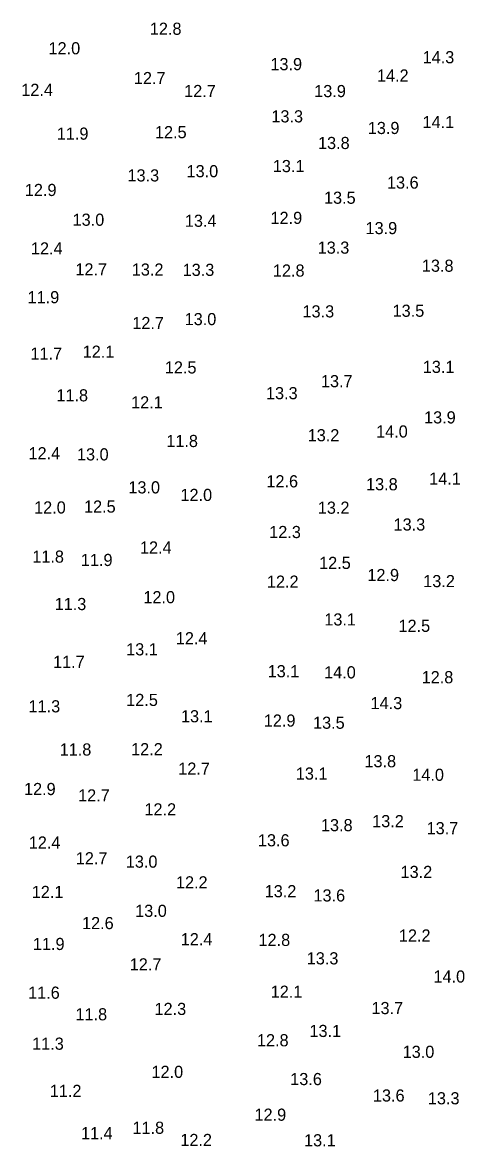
# Model space of a CAD drawing. Extents: x 1023796 to 1112670, y 656573 to 837340.
# Drawn here: x 1100982.6 to 1101164.3, y 689449.5 to 689912.2 of the extents above; entities that cross this region are included whole.
import ezdxf

# ---------------------------------------------------------------- set-up
doc = ezdxf.new("R2010")
doc.units = 0
doc.layers.add('V-TOPO-SOUN', color=7, linetype='Continuous')

msp = doc.modelspace()

# ---------------------------------------------------------------- texts
at = {"layer": 'V-TOPO-SOUN'}
for s, p in [('12.8 ', (1101034.93, 689907.11)), ('12.0 ', (1100993.29, 689899.07)), ('13.9 ', (1101084.5, 689892.54)), ('14.3 ', (1101147.07, 689895.39)), ('14.2 ', (1101128.3, 689887.85)), ('12.7 ', (1101028.37, 689886.8)), ('12.4 ', (1100982.07, 689881.98)), ('12.7 ', (1101049.04, 689881.48)), ('13.9 ', (1101102.51, 689881.45)), ('13.3 ', (1101084.9, 689871.05)), ('13.9 ', (1101124.53, 689866.26)), ('14.1 ', (1101147.04, 689868.69)), ('11.9 ', (1100996.67, 689863.93)), ('12.5 ', (1101037.03, 689864.55)), ('13.8 ', (1101104.06, 689860.09)), ('13.3 ', (1101025.74, 689846.74)), ('13.0 ', (1101050.02, 689848.48)), ('13.1 ', (1101085.49, 689850.58)), ('13.6 ', (1101132.41, 689843.79)), ('12.9 ', (1100983.55, 689840.74)), ('13.5 ', (1101106.52, 689837.55)), ('13.0 ', (1101003.17, 689828.5)), ('13.4 ', (1101049.33, 689828.07)), ('12.9 ', (1101084.54, 689829.25)), ('13.9 ', (1101123.61, 689825.05)), ('12.4 ', (1100986.04, 689816.69)), ('13.3 ', (1101103.92, 689817.01)), ('13.8 ', (1101146.77, 689809.57)), ('12.7 ', (1101004.32, 689808.06)), ('13.2 ', (1101027.51, 689807.99)), ('13.3 ', (1101048.41, 689807.86)), ('12.8 ', (1101085.52, 689807.57)), ('11.9 ', (1100984.67, 689796.61)), ('13.3 ', (1101097.69, 689790.77)), ('13.5 ', (1101134.73, 689791.03)), ('13.0 ', (1101049.23, 689787.59)), ('12.7 ', (1101027.71, 689785.98)), ('11.7 ', (1100985.85, 689773.38)), ('12.1 ', (1101007.31, 689774.17)), ('12.5 ', (1101041.1, 689767.7)), ('13.1 ', (1101147.14, 689767.93)), ('13.7 ', (1101105.27, 689762.06)), ('11.8 ', (1100996.51, 689756.22)), ('13.3 ', (1101082.67, 689757.11)), ('12.1 ', (1101027.23, 689753.33)), ('13.9 ', (1101147.66, 689747.13)), ('13.2 ', (1101099.82, 689739.78)), ('14.0 ', (1101127.94, 689741.33)), ('11.8 ', (1101041.69, 689737.42)), ('12.4 ', (1100985.06, 689732.37)), ('13.0 ', (1101004.97, 689731.91)), ('14.1 ', (1101149.76, 689721.94)), ('13.0 ', (1101026.1, 689718.33)), ('12.6 ', (1101082.84, 689720.82)), ('13.8 ', (1101123.81, 689719.61)), ('12.0 ', (1101047.52, 689715.21)), ('12.0 ', (1100987.35, 689710.06)), ('12.5 ', (1101007.86, 689710.42)), ('13.2 ', (1101103.99, 689709.96)), ('13.3 ', (1101135.13, 689703.04)), ('12.3 ', (1101084.01, 689699.95)), ('12.4 ', (1101030.86, 689693.59)), ('11.8 ', (1100986.6, 689689.82)), ('11.9 ', (1101006.58, 689688.44)), ('12.5 ', (1101104.52, 689687.23)), ('12.9 ', (1101124.36, 689682.24)), ('13.2 ', (1101147.33, 689679.74)), ('12.2 ', (1101083.06, 689679.52)), ('12.0 ', (1101032.27, 689673.12)), ('11.3 ', (1100995.79, 689670.3)), ('13.1 ', (1101106.65, 689663.96)), ('12.5 ', (1101137.16, 689661.34)), ('12.4 ', (1101045.62, 689656.22)), ('13.1 ', (1101025.19, 689651.66)), ('11.7 ', (1100995.13, 689646.48)), ('13.1 ', (1101083.36, 689642.64)), ('14.0 ', (1101106.58, 689642.18)), ('12.8 ', (1101146.67, 689640.18)), ('12.5 ', (1101025.22, 689630.83)), ('14.3 ', (1101125.68, 689629.52)), ('11.3 ', (1100985.06, 689628.2)), ('13.1 ', (1101047.73, 689624.1)), ('12.9 ', (1101081.78, 689622.33)), ('13.5 ', (1101102.02, 689621.44)), ('11.8 ', (1100997.86, 689610.42)), ('12.2 ', (1101027.22, 689610.55)), ('13.8 ', (1101123.15, 689605.6)), ('12.7 ', (1101046.61, 689602.55)), ('13.1 ', (1101094.94, 689600.51)), ('14.0 ', (1101142.83, 689600.02)), ('12.9 ', (1100983.19, 689594.15)), ('12.7 ', (1101005.43, 689591.52)), ('12.2 ', (1101032.7, 689585.78)), ('13.8 ', (1101105.27, 689579.29)), ('13.2 ', (1101126.33, 689580.93)), ('13.7 ', (1101148.71, 689578.04)), ('12.4 ', (1100985.16, 689572.13)), ('13.6 ', (1101079.36, 689573.05)), ('12.7 ', (1101004.48, 689565.64)), ('13.0 ', (1101025.05, 689564.26)), ('13.2 ', (1101138.01, 689560.03)), ('12.2 ', (1101045.66, 689555.73)), ('12.1 ', (1100986.38, 689551.79)), ('13.2 ', (1101082.14, 689552.09)), ('13.6 ', (1101102.2, 689550.35)), ('13.0 ', (1101028.89, 689544.02)), ('12.6 ', (1101007.05, 689538.96)), ('12.4 ', (1101047.63, 689532.34)), ('12.8 ', (1101079.61, 689532.04)), ('12.2 ', (1101137.32, 689533.85)), ('11.9 ', (1100986.86, 689530.37)), ('13.3 ', (1101099.43, 689524.46)), ('12.7 ', (1101026.66, 689521.97)), ('14.0 ', (1101151.53, 689516.98)), ('11.6 ', (1100984.87, 689510.32)), ('12.1 ', (1101084.61, 689510.72)), ('13.7 ', (1101126.04, 689503.99)), ('11.8 ', (1101004.35, 689501.43)), ('12.3 ', (1101036.86, 689503.63)), ('13.1 ', (1101100.55, 689494.57)), ('12.8 ', (1101078.96, 689490.74)), ('11.3 ', (1100986.54, 689489.33)), ('13.0 ', (1101138.86, 689485.98)), ('12.0 ', (1101035.61, 689477.74)), ('13.6 ', (1101092.65, 689474.76)), ('11.2 ', (1100993.79, 689469.9)), ('13.6 ', (1101126.64, 689468)), ('13.3 ', (1101149.23, 689466.85)), ('12.9 ', (1101077.97, 689460.09)), ('11.8 ', (1101027.78, 689454.71)), ('11.4 ', (1101006.62, 689452.48)), ('12.2 ', (1101047.46, 689449.69)), ('13.1 ', (1101098.32, 689449.56))]:
    msp.add_text(s, height=5, dxfattribs=at).set_placement(p)

doc.saveas('drawing.dxf')
